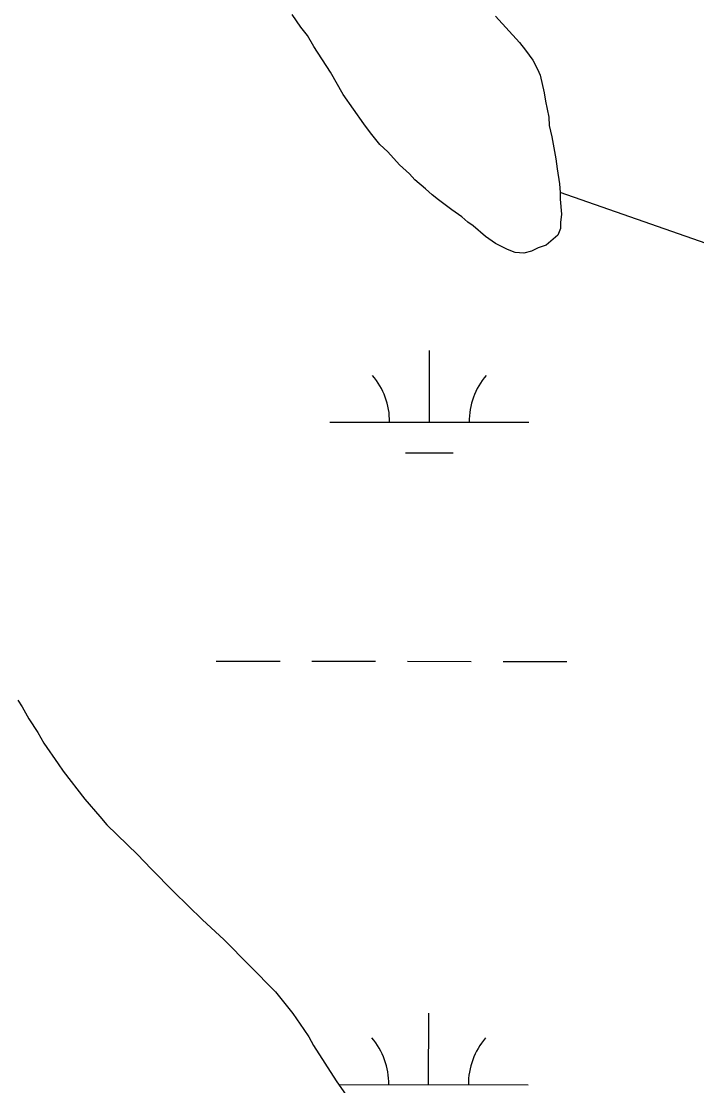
# Model space of a CAD drawing. Extents: x 3148686 to 3186545, y 916144 to 941516.
# Drawn here: x 3153782 to 3154122, y 931088 to 931623 of the extents above; entities that cross this region are included whole.
import ezdxf

# ---------------------------------------------------------------- set-up
doc = ezdxf.new("R2010")
doc.units = 0
for name, color, linetype in [('V-SITE-VEGE', 7, 'Continuous'), ('V-TOPO-SHOR', 7, 'Continuous'), ('V-WETL-SWMP', 7, 'Continuous')]:
    doc.layers.add(name, color=color, linetype=linetype)

msp = doc.modelspace()

# ---------------------------------------------------------------- linework, layer by layer
at = {"layer": 'V-SITE-VEGE'}
for p, q in [((3153922.88, 931619.94), (3153918.51, 931626.44)), ((3154020.49, 931625.6), (3154032.61, 931612.24)), ((3153926.24, 931615.83), (3153922.88, 931619.94)), ((3153929.26, 931610.37), (3153926.24, 931615.83)), ((3154032.61, 931612.24), (3154035.64, 931608.48)), ((3153937.65, 931597.38), (3153929.26, 931610.37)), ((3154035.64, 931608.48), (3154039.34, 931603.35)), ((3154039.34, 931603.35), (3154041.69, 931598.91)), ((3153944.02, 931586.11), (3153937.65, 931597.38)), ((3154041.69, 931598.91), (3154043.02, 931595.84)), ((3154043.02, 931595.84), (3154044.99, 931586.98)), ((3153954.43, 931571.41), (3153944.02, 931586.11)), ((3154044.99, 931586.98), (3154045.63, 931582.9)), ((3154045.63, 931582.9), (3154047.27, 931574.73)), ((3154047.27, 931574.73), (3154047.57, 931570.65)), ((3153957.8, 931566.96), (3153954.43, 931571.41)), ((3154047.57, 931570.65), (3154048.89, 931564.86)), ((3153962.51, 931561.15), (3153957.8, 931566.96)), ((3154048.89, 931564.86), (3154050.83, 931553.96)), ((3153966.56, 931557.37), (3153962.51, 931561.15)), ((3153972.28, 931550.87), (3153966.56, 931557.37)), ((3154050.83, 931553.96), (3154051.47, 931548.86)), ((3153977.35, 931546.41), (3153972.28, 931550.87)), ((3154051.47, 931548.86), (3154052.77, 931541.37)), ((3153980.04, 931543.32), (3153977.35, 931546.41)), ((3153985.44, 931538.86), (3153980.04, 931543.32)), ((3153988.82, 931535.77), (3153985.44, 931538.86)), ((3154052.77, 931541.37), (3154053.08, 931536.95)), ((3153991.86, 931533.37), (3153988.82, 931535.77)), ((3153998.61, 931528.22), (3153991.86, 931533.37)), ((3154053.08, 931536.95), (3154053.05, 931533.55)), ((3154053.05, 931533.55), (3154053.67, 931526.07)), ((3154003.68, 931524.77), (3153998.61, 931528.22)), ((3154006.72, 931522.03), (3154003.68, 931524.77)), ((3154009.43, 931520.31), (3154006.72, 931522.03)), ((3154053.29, 931521.99), (3154053.27, 931518.93)), ((3154053.67, 931526.07), (3154053.29, 931521.99)), ((3154015.5, 931514.82), (3154009.43, 931520.31)), ((3154053.27, 931518.93), (3154051.88, 931515.54)), ((3154020.57, 931511.38), (3154015.5, 931514.82)), ((3154026.67, 931508.27), (3154020.57, 931511.38)), ((3154046.06, 931510.49), (3154041.97, 931509.16)), ((3154051.88, 931515.54), (3154046.06, 931510.49)), ((3154030.39, 931506.88), (3154026.67, 931508.27)), ((3154034.81, 931506.5), (3154030.39, 931506.88)), ((3154038.56, 931507.49), (3154034.81, 931506.5)), ((3154041.97, 931509.16), (3154038.56, 931507.49)), ((3153780.64, 931282.01), (3153782.85, 931278.68)), ((3153782.85, 931278.68), (3153786.29, 931272.62)), ((3153786.29, 931272.62), (3153790.71, 931265.77)), ((3153790.71, 931265.77), (3153793.74, 931260.49)), ((3153793.74, 931260.49), (3153800.97, 931250.13)), ((3153800.97, 931250.13), (3153803.39, 931246.42)), ((3153803.39, 931246.42), (3153814.42, 931232.37)), ((3153814.42, 931232.37), (3153821.83, 931223.59)), ((3153821.83, 931223.59), (3153825.44, 931219.5)), ((3153825.44, 931219.5), (3153840.81, 931204.52)), ((3153840.81, 931204.52), (3153847.61, 931197.31)), ((3153847.61, 931197.31), (3153859, 931185.83)), ((3153859, 931185.83), (3153873.39, 931171.82)), ((3153873.39, 931171.82), (3153884.17, 931161.91)), ((3153884.17, 931161.91), (3153910.15, 931135.63)), ((3153910.15, 931135.63), (3153918.77, 931124.7)), ((3153918.77, 931124.7), (3153924.4, 931116.69)), ((3153924.4, 931116.69), (3153926.81, 931112.97)), ((3153926.81, 931112.97), (3153929.23, 931108.67)), ((3153929.23, 931108.67), (3153940.51, 931090.87)), ((3153940.51, 931090.87), (3153945.54, 931083.64))]:
    msp.add_line(p, q, dxfattribs=at)
at = {"layer": 'V-TOPO-SHOR'}
for points in [[(3154020.49, 931625.6), (3154032.61, 931612.24), (3154035.64, 931608.48), (3154039.34, 931603.35), (3154041.69, 931598.91), (3154043.02, 931595.84), (3154044.99, 931586.98), (3154045.63, 931582.9), (3154047.27, 931574.73), (3154047.57, 931570.65), (3154048.89, 931564.86), (3154050.83, 931553.96), (3154051.47, 931548.86), (3154052.77, 931541.37), (3154053.08, 931536.95), (3154053.05, 931533.55), (3154053.67, 931526.07), (3154053.29, 931521.99), (3154053.27, 931518.93), (3154051.88, 931515.54), (3154046.06, 931510.49), (3154041.97, 931509.16), (3154038.56, 931507.49), (3154034.81, 931506.5), (3154030.39, 931506.88), (3154026.67, 931508.27), (3154020.57, 931511.38), (3154015.5, 931514.82), (3154009.43, 931520.31), (3154006.72, 931522.03), (3154003.68, 931524.77), (3153998.61, 931528.22), (3153991.86, 931533.37), (3153988.82, 931535.77), (3153985.44, 931538.86), (3153980.04, 931543.32), (3153977.35, 931546.41), (3153972.28, 931550.87), (3153966.56, 931557.37), (3153962.51, 931561.15), (3153957.8, 931566.96), (3153954.43, 931571.41), (3153944.02, 931586.11), (3153937.65, 931597.38), (3153929.26, 931610.37), (3153926.24, 931615.83), (3153922.88, 931619.94), (3153918.51, 931626.44)], [(3155181.06, 930187.46), (3155195.47, 930259.11), (3155195.56, 930345.12), (3155152.68, 930459.83), (3155095.46, 930574.57), (3155052.6, 930703.62), (3154909.45, 930890.11), (3154823.55, 930990.54), (3154651.67, 931105.4), (3154565.71, 931148.49), (3154436.77, 931220.3), (3154365.2, 931306.38), (3154336.59, 931363.74), (3154179.05, 931492.92), (3154053.08, 931536.95)], [(3153780.64, 931282.01), (3153782.85, 931278.68), (3153786.29, 931272.62), (3153790.71, 931265.77), (3153793.74, 931260.49), (3153800.97, 931250.13), (3153803.39, 931246.42), (3153814.42, 931232.37), (3153821.83, 931223.59), (3153825.44, 931219.5), (3153840.81, 931204.52), (3153847.61, 931197.31), (3153859, 931185.83), (3153873.39, 931171.82), (3153884.17, 931161.9)], [(3153884.17, 931161.9), (3153910.15, 931135.63), (3153918.77, 931124.7), (3153924.4, 931116.69), (3153926.81, 931112.97), (3153929.23, 931108.67), (3153940.51, 931090.87), (3153945.54, 931083.64)]]:
    msp.add_lwpolyline(points, dxfattribs=at)
at = {"layer": 'V-WETL-SWMP'}
for p, q in [((3153987.34, 931421.63), (3153987.38, 931457.63)), ((3153937.34, 931421.68), (3154037.34, 931421.58)), ((3153975.32, 931406.21), (3153999.32, 931406.19)), ((3153880.37, 931301.67), (3153912.37, 931301.64)), ((3153928.37, 931301.62), (3153960.37, 931301.59)), ((3153976.37, 931301.57), (3154008.37, 931301.54)), ((3154024.37, 931301.52), (3154056.37, 931301.49)), ((3153986.99, 931088.96), (3153987.03, 931124.96)), ((3153941.81, 931089), (3154036.99, 931088.9))]:
    msp.add_line(p, q, dxfattribs=at)
for points in [[(3154020.49, 931625.6), (3154032.62, 931612.24), (3154035.64, 931608.48), (3154039.34, 931603.35), (3154041.69, 931598.91), (3154043.02, 931595.84), (3154044.99, 931586.99), (3154045.63, 931582.9), (3154047.27, 931574.73), (3154047.57, 931570.65), (3154048.89, 931564.86), (3154050.83, 931553.96), (3154051.47, 931548.86), (3154052.77, 931541.37), (3154053.08, 931536.95), (3154053.05, 931533.55), (3154053.67, 931526.06), (3154053.29, 931521.99), (3154053.27, 931518.93), (3154051.88, 931515.54), (3154046.06, 931510.49), (3154041.97, 931509.16), (3154038.56, 931507.49), (3154034.81, 931506.5), (3154030.39, 931506.88), (3154026.67, 931508.27), (3154020.57, 931511.38), (3154015.5, 931514.82), (3154009.43, 931520.31), (3154006.72, 931522.03), (3154003.68, 931524.77), (3153998.61, 931528.21), (3153991.86, 931533.37), (3153988.82, 931535.77), (3153985.44, 931538.86), (3153980.04, 931543.32), (3153977.35, 931546.41), (3153972.28, 931550.87), (3153966.56, 931557.37), (3153962.51, 931561.14), (3153957.8, 931566.96), (3153954.43, 931571.41), (3153944.02, 931586.11), (3153937.65, 931597.38), (3153929.26, 931610.37), (3153926.24, 931615.83), (3153922.88, 931619.94), (3153918.51, 931626.44)], [(3153780.64, 931282.01), (3153782.85, 931278.68), (3153786.28, 931272.62), (3153790.71, 931265.77), (3153793.74, 931260.49), (3153800.97, 931250.13), (3153803.39, 931246.42), (3153814.42, 931232.37), (3153821.83, 931223.59), (3153825.44, 931219.5), (3153840.81, 931204.52), (3153847.62, 931197.31), (3153859, 931185.83), (3153873.39, 931171.82), (3153884.17, 931161.9), (3153910.15, 931135.63), (3153918.77, 931124.7), (3153924.4, 931116.69), (3153926.81, 931112.97), (3153929.23, 931108.67), (3153940.51, 931090.87), (3153945.54, 931083.64)]]:
    msp.add_lwpolyline(points, dxfattribs=at)
for centre, start, end in [((3153932.1, 931422.16), 359.1678, 40.7115), ((3154042.58, 931422.05), 139.1678, 180.7115), ((3153931.75, 931089.49), 359.1678, 40.7115), ((3154042.23, 931089.37), 139.1678, 180.7115)]:
    msp.add_arc(centre, 35.25, start, end, dxfattribs=at)

doc.saveas('drawing.dxf')
